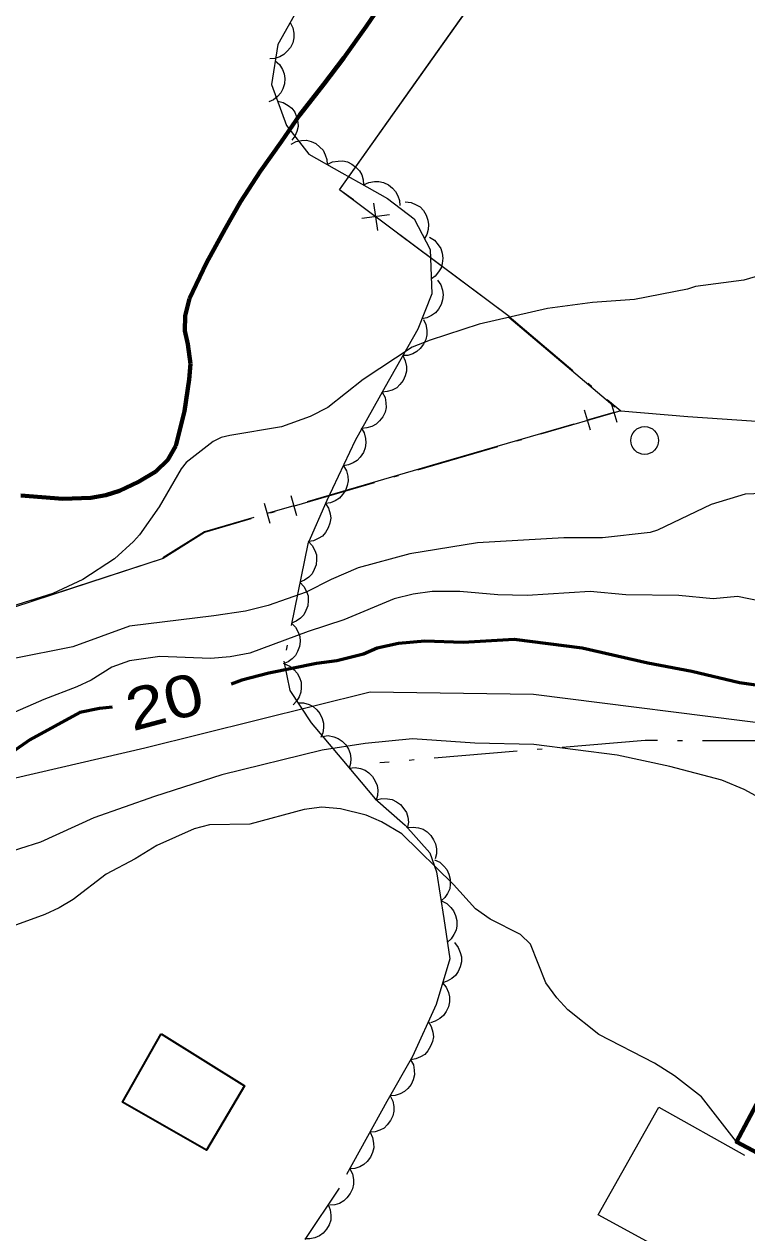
# Model space of a CAD drawing. Extents: x 356765 to 358572, y 5103174 to 5104650.
# Drawn here: x 357876.71 to 357902.71, y 5103449.43 to 5103492.92 of the extents above; entities that cross this region are included whole.
import ezdxf
from ezdxf.enums import TextEntityAlignment as Align

# ---------------------------------------------------------------- set-up
doc = ezdxf.new("R2010")
doc.units = 0
doc.header["$LTSCALE"] = 0.6
doc.linetypes.add('DOT_DASHED', pattern=[7.7, 5, -1.2, 0.3, -1.2])
doc.linetypes.add('LONG_DASHED', pattern=[7.5, 6, -1.5])
for name, color, linetype, lineweight in [('1', 7, 'Continuous', 53), ('19', 7, 'Continuous', 13), ('2', 7, 'Continuous', 13), ('22', 7, 'Continuous', 35), ('31', 7, 'Continuous', 70), ('36', 7, 'Continuous', 13), ('37', 7, 'Continuous', 13), ('41', 7, 'DOT_DASHED', 25), ('44', 7, 'Continuous', 25)]:
    doc.layers.add(name, color=color, linetype=linetype, lineweight=lineweight)

msp = doc.modelspace()

# ---------------------------------------------------------------- linework, layer by layer
at = {"layer": '1'}
for points in [[(357903.86, 5103469.02), (357902.44, 5103469.22), (357900.73, 5103469.63), (357899.15, 5103469.92), (357896.79, 5103470.46), (357894.34, 5103470.78), (357892.5, 5103470.67), (357891.12, 5103470.72), (357890.18, 5103470.63), (357889.41, 5103470.46), (357888.92, 5103470.25), (357887.96, 5103470.01), (357887.23, 5103469.91), (357885.51, 5103469.57), (357884.54, 5103469.32), (357884.15, 5103469.17)], [(357879.87, 5103468.34), (357879.41, 5103468.3), (357878.71, 5103468.15), (357876.91, 5103467.17), (357876.27, 5103466.72), (357875.47, 5103466.28), (357874.49, 5103465.88), (357873.55, 5103465.62), (357872.6, 5103465.5), (357870.57, 5103465.47), (357869.19, 5103465.3), (357866.75, 5103465.17), (357865.74, 5103465.17), (357864.44, 5103465.3), (357862.05, 5103465.79), (357860.65, 5103465.97), (357859.58, 5103466.18), (357856.63, 5103466.84), (357855.65, 5103467.18), (357854.45, 5103467.71)]]:
    msp.add_lwpolyline(points, dxfattribs=at)
at = {"layer": '19'}
msp.add_lwpolyline([(357907.83, 5103444.4), (357905.93, 5103445.41), (357897.36, 5103450.08), (357899.54, 5103453.95), (357902.62, 5103452.22)], dxfattribs=at)
at = {"layer": '2'}
for points in [[(357903.21, 5103483.88), (357902.6, 5103483.71), (357900.86, 5103483.48), (357900.57, 5103483.38), (357898.67, 5103483.01), (357897.15, 5103482.9), (357895.54, 5103482.69), (357893.08, 5103482.12), (357891.32, 5103481.55), (357890.67, 5103481.29), (357888.9, 5103480.13), (357887.63, 5103479.13), (357887, 5103478.8), (357885.96, 5103478.43), (357884.11, 5103478.12), (357883.79, 5103478.04), (357883.5, 5103477.9), (357882.54, 5103477.15), (357882.35, 5103476.92), (357881.56, 5103475.55), (357880.86, 5103474.54), (357880.64, 5103474.3), (357879.95, 5103473.68), (357878.82, 5103472.93), (357877.74, 5103472.43), (357874.37, 5103471.38)], [(357904.54, 5103476.08), (357902.65, 5103476.01), (357901.43, 5103475.63), (357899.5, 5103474.71), (357899.23, 5103474.63), (357897.51, 5103474.44), (357896.12, 5103474.44), (357893.02, 5103474.26), (357890.58, 5103473.86), (357888.72, 5103473.36), (357887.75, 5103472.94), (357886.85, 5103472.48), (357885.49, 5103472), (357884.67, 5103471.8), (357883.53, 5103471.63), (357880.5, 5103471.26), (357878.46, 5103470.51), (357876.29, 5103470.08)], [(357904.12, 5103471.97), (357902.37, 5103472.32), (357901.5, 5103472.24), (357900.26, 5103472.36), (357898.35, 5103472.38), (357897.07, 5103472.51), (357894.81, 5103472.36), (357893.75, 5103472.38), (357892.38, 5103472.5), (357891.39, 5103472.5), (357890.7, 5103472.41), (357890.02, 5103472.24), (357888.21, 5103471.49), (357886.93, 5103471.07), (357884.82, 5103470.29), (357884.12, 5103470.15), (357883.41, 5103470.09), (357881.59, 5103470.17), (357880.5, 5103470.01), (357879.86, 5103469.78), (357879.12, 5103469.32), (357878.6, 5103469.07), (357877.41, 5103468.62), (357876.18, 5103468.08)], [(357903.78, 5103467.69), (357895.03, 5103468.8), (357889.16, 5103468.88), (357881.05, 5103466.87), (357870.23, 5103464.36), (357867.93, 5103463.9), (357867.31, 5103463.82), (357866.64, 5103463.78), (357864.98, 5103463.84), (357862.52, 5103464.13), (357861.25, 5103464.18), (357858.87, 5103464.55), (357857.18, 5103464.76), (357855.56, 5103465.05), (357854.61, 5103465)], [(357903.3, 5103465.01), (357902.61, 5103465.38), (357901.81, 5103465.72), (357899.94, 5103466.21), (357898.04, 5103466.61), (357895.04, 5103467), (357892.92, 5103467.05), (357890.68, 5103467.2), (357888.97, 5103467.04), (357887.43, 5103466.79), (357883.82, 5103465.91), (357881.39, 5103465.13), (357879.21, 5103464.36), (357877.29, 5103463.48), (357875.77, 5103463.01)], [(357902.34, 5103452.7), (357901.08, 5103454.32), (357900.11, 5103455.08), (357899.39, 5103455.54), (357897.38, 5103456.57), (357896.27, 5103457.45), (357895.87, 5103457.88), (357895.48, 5103458.43), (357894.92, 5103459.82), (357894.57, 5103460.16), (357893.47, 5103460.71), (357892.95, 5103461.09), (357892.15, 5103461.96), (357890.3, 5103463.78), (357889.56, 5103464.22), (357889.01, 5103464.46), (357888.09, 5103464.68), (357887.42, 5103464.74), (357886.78, 5103464.66), (357884.82, 5103464.13), (357883.37, 5103464.11), (357882.82, 5103463.96), (357881.48, 5103463.36), (357880.7, 5103462.88), (357879.66, 5103462.33), (357878.47, 5103461.42), (357877.97, 5103461.12), (357877.45, 5103460.88), (357874.18, 5103459.7)]]:
    msp.add_lwpolyline(points, dxfattribs=at)
at = {"layer": '22', "linetype": 'LONG_DASHED', "lineweight": 70}
msp.add_lwpolyline([(357876.59, 5103475.96), (357878.1, 5103475.84), (357879.1, 5103475.87), (357879.64, 5103475.97), (357880.13, 5103476.13), (357880.82, 5103476.45), (357881.44, 5103476.82), (357881.87, 5103477.24), (357882.16, 5103477.75), (357882.48, 5103478.99), (357882.64, 5103480.13), (357882.69, 5103480.7), (357882.59, 5103481.4), (357882.49, 5103481.88), (357882.5, 5103482.42), (357882.65, 5103483.05), (357883.27, 5103484.33), (357883.94, 5103485.55), (357884.49, 5103486.53), (357885.2, 5103487.62), (357885.96, 5103488.7), (357886.63, 5103489.65), (357887.49, 5103490.76), (357888.21, 5103491.7), (357889.01, 5103492.83), (357889.64, 5103493.74)], dxfattribs=at)
at = {"layer": '31'}
msp.add_lwpolyline([(357908.99, 5103465.22), (357902.34, 5103452.7), (357908.09, 5103449.65), (357914.75, 5103462.16), (357908.99, 5103465.22)], close=True, dxfattribs=at)
at = {"layer": '31', "lineweight": 35}
msp.add_lwpolyline([(357881.63, 5103456.59), (357884.63, 5103454.72), (357883.27, 5103452.41), (357880.24, 5103454.13), (357881.63, 5103456.59)], close=True, dxfattribs=at)
at = {"layer": '36'}
msp.add_circle((357899.0338, 5103477.9371), 0.5, dxfattribs=at)
at = {"layer": '37'}
for p, q in [((357890.58, 5103490.53), (357893.48, 5103494.61)), ((357889.28, 5103486.48), (357889.42, 5103485.49)), ((357889.85, 5103486.06), (357888.86, 5103485.92)), ((357894.16, 5103482.4), (357890.15, 5103485.39)), ((357881.71, 5103473.69), (357876.96, 5103472.14))]:
    msp.add_line(p, q, dxfattribs=at)
at = {"layer": '37', "lineweight": 25}
for p, q in [((357894.15, 5103482.38), (357897.96, 5103479.15)), ((357897.08, 5103478.31), (357896.87, 5103479.03)), ((357897.93, 5103478.95), (357896.97, 5103478.67)), ((357898.04, 5103478.59), (357897.83, 5103479.31)), ((357896.49, 5103478.53), (357891.69, 5103477.13)), ((357891.69, 5103477.13), (357886.89, 5103475.73)), ((357886.52, 5103475.23), (357886.31, 5103475.95)), ((357885.56, 5103474.95), (357885.35, 5103475.67)), ((357886.41, 5103475.59), (357885.45, 5103475.31))]:
    msp.add_line(p, q, dxfattribs=at)
at = {"layer": '37'}
for points in [[(357894.16, 5103482.4), (357888.05, 5103486.96), (357908.08, 5103515.18), (357917.05, 5103509.55)], [(357888.55, 5103486.59), (357888.05, 5103486.96), (357890.58, 5103490.53)], [(357881.71, 5103473.69), (357874.99, 5103471.5), (357870.78, 5103470.47), (357868.23, 5103470.45), (357865.27, 5103471.19), (357862.28, 5103472.24), (357858.43, 5103474.11), (357854.16, 5103476.38), (357848.83, 5103479.63)]]:
    msp.add_lwpolyline(points, dxfattribs=at)
at = {"layer": '37', "linetype": 'DOT_DASHED', "lineweight": 25}
msp.add_lwpolyline([(357894.16, 5103482.4), (357898.17, 5103479), (357883.2, 5103474.63), (357881.71, 5103473.69)], dxfattribs=at)
at = {"layer": '37', "lineweight": 25}
msp.add_lwpolyline([(357884.97, 5103475.17), (357883.19, 5103474.65), (357881.7, 5103473.71)], dxfattribs=at)
at = {"layer": '41'}
for points in [[(357898.17, 5103479), (357900.59, 5103478.8), (357904.94, 5103478.5)], [(357918.03, 5103463.65), (357914.91, 5103465.11), (357910.49, 5103466.72), (357908.74, 5103467.11), (357899.05, 5103467.14), (357889.5, 5103466.34)]]:
    msp.add_lwpolyline(points, dxfattribs=at)
at = {"layer": '44', "linetype": 'DOT_DASHED'}
msp.add_lwpolyline([(357886.75, 5103493.81), (357885.83, 5103492.18), (357885.61, 5103490.75), (357886.15, 5103489.27), (357886.95, 5103488.24), (357888.14, 5103487.57), (357889.04, 5103487.06), (357889.78, 5103486.64), (357890.74, 5103485.91), (357891.31, 5103484.81), (357891.38, 5103483.21), (357890.87, 5103481.94), (357889.7, 5103479.87), (357888.62, 5103477.94), (357887.6, 5103475.78), (357886.91, 5103474.22), (357886.05, 5103470), (357886.27, 5103468.94), (357887.03, 5103467.78), (357888.13, 5103466.47), (357889.33, 5103465.05), (357890.41, 5103464.1), (357891.3, 5103463.1), (357891.54, 5103462.42), (357891.81, 5103460.74), (357892.02, 5103459.29), (357891.53, 5103457.65), (357890.68, 5103455.78), (357889.76, 5103454.15), (357888.04, 5103451.04), (357886.8, 5103449.19)], dxfattribs=at)
at = {"layer": '44'}
for points in [[(357886.28, 5103492.98), (357886.37, 5103492.79), (357886.41, 5103492.59), (357886.41, 5103492.42), (357886.37, 5103492.25), (357886.29, 5103492.08), (357886.17, 5103491.94), (357886.05, 5103491.82), (357885.9, 5103491.74), (357885.72, 5103491.68), (357885.54, 5103491.67)], [(357885.74, 5103491.6), (357885.89, 5103491.46), (357886, 5103491.28), (357886.06, 5103491.13), (357886.08, 5103490.96), (357886.07, 5103490.77), (357886.01, 5103490.59), (357885.94, 5103490.44), (357885.82, 5103490.31), (357885.68, 5103490.19), (357885.51, 5103490.12)], [(357885.83, 5103490.15), (357886.03, 5103490.1), (357886.21, 5103489.99), (357886.34, 5103489.89), (357886.44, 5103489.75), (357886.51, 5103489.58), (357886.55, 5103489.39), (357886.56, 5103489.23), (357886.52, 5103489.06), (357886.45, 5103488.89), (357886.34, 5103488.74)], [(357886.31, 5103488.6), (357886.49, 5103488.7), (357886.69, 5103488.73), (357886.86, 5103488.74), (357887.03, 5103488.69), (357887.2, 5103488.62), (357887.35, 5103488.49), (357887.46, 5103488.38), (357887.54, 5103488.22), (357887.6, 5103488.05), (357887.61, 5103487.87)], [(357887.61, 5103487.87), (357887.8, 5103487.96), (357888, 5103487.99), (357888.17, 5103488), (357888.34, 5103487.96), (357888.5, 5103487.88), (357888.65, 5103487.76), (357888.77, 5103487.64), (357888.85, 5103487.49), (357888.9, 5103487.31), (357888.92, 5103487.13)], [(357888.92, 5103487.13), (357889.11, 5103487.22), (357889.31, 5103487.26), (357889.47, 5103487.26), (357889.64, 5103487.22), (357889.81, 5103487.14), (357889.96, 5103487.02), (357890.07, 5103486.9), (357890.15, 5103486.74), (357890.21, 5103486.57), (357890.22, 5103486.39)], [(357890.42, 5103486.53), (357890.63, 5103486.5), (357890.81, 5103486.42), (357890.95, 5103486.34), (357891.07, 5103486.21), (357891.17, 5103486.05), (357891.23, 5103485.87), (357891.26, 5103485.71), (357891.24, 5103485.53), (357891.2, 5103485.35), (357891.11, 5103485.2)], [(357891.29, 5103485.25), (357891.47, 5103485.14), (357891.6, 5103484.98), (357891.7, 5103484.85), (357891.75, 5103484.68), (357891.77, 5103484.5), (357891.75, 5103484.31), (357891.71, 5103484.15), (357891.62, 5103484), (357891.5, 5103483.85), (357891.36, 5103483.75)], [(357891.58, 5103483.71), (357891.7, 5103483.54), (357891.76, 5103483.34), (357891.78, 5103483.18), (357891.76, 5103483), (357891.71, 5103482.83), (357891.61, 5103482.66), (357891.51, 5103482.53), (357891.36, 5103482.43), (357891.2, 5103482.35), (357891.02, 5103482.32)], [(357891.07, 5103482.29), (357891.16, 5103482.11), (357891.2, 5103481.91), (357891.2, 5103481.74), (357891.16, 5103481.57), (357891.08, 5103481.4), (357890.96, 5103481.25), (357890.84, 5103481.14), (357890.69, 5103481.06), (357890.51, 5103481), (357890.33, 5103480.99)], [(357890.33, 5103480.99), (357890.42, 5103480.8), (357890.46, 5103480.6), (357890.46, 5103480.43), (357890.42, 5103480.26), (357890.34, 5103480.1), (357890.22, 5103479.95), (357890.11, 5103479.83), (357889.95, 5103479.75), (357889.77, 5103479.7), (357889.59, 5103479.68)], [(357889.59, 5103479.68), (357889.69, 5103479.49), (357889.72, 5103479.29), (357889.73, 5103479.13), (357889.69, 5103478.96), (357889.61, 5103478.79), (357889.49, 5103478.64), (357889.37, 5103478.53), (357889.22, 5103478.44), (357889.04, 5103478.39), (357888.86, 5103478.37)], [(357888.83, 5103478.39), (357888.94, 5103478.21), (357888.99, 5103478.01), (357889, 5103477.85), (357888.97, 5103477.67), (357888.91, 5103477.5), (357888.8, 5103477.34), (357888.69, 5103477.22), (357888.54, 5103477.13), (357888.37, 5103477.06), (357888.19, 5103477.03)], [(357888.19, 5103477.03), (357888.3, 5103476.85), (357888.35, 5103476.65), (357888.36, 5103476.49), (357888.33, 5103476.32), (357888.27, 5103476.14), (357888.16, 5103475.99), (357888.05, 5103475.86), (357887.9, 5103475.77), (357887.73, 5103475.7), (357887.55, 5103475.67)], [(357887.55, 5103475.67), (357887.66, 5103475.5), (357887.72, 5103475.3), (357887.74, 5103475.14), (357887.71, 5103474.96), (357887.65, 5103474.79), (357887.55, 5103474.63), (357887.44, 5103474.5), (357887.29, 5103474.41), (357887.12, 5103474.33), (357886.95, 5103474.3)], [(357886.93, 5103474.31), (357887.07, 5103474.16), (357887.17, 5103473.98), (357887.22, 5103473.82), (357887.23, 5103473.65), (357887.21, 5103473.46), (357887.14, 5103473.29), (357887.07, 5103473.14), (357886.95, 5103473.02), (357886.79, 5103472.91), (357886.63, 5103472.84)], [(357886.63, 5103472.84), (357886.77, 5103472.69), (357886.87, 5103472.51), (357886.92, 5103472.35), (357886.93, 5103472.18), (357886.91, 5103471.99), (357886.84, 5103471.82), (357886.77, 5103471.67), (357886.65, 5103471.55), (357886.49, 5103471.44), (357886.33, 5103471.37)], [(357886.33, 5103471.37), (357886.47, 5103471.22), (357886.57, 5103471.04), (357886.62, 5103470.88), (357886.64, 5103470.71), (357886.61, 5103470.52), (357886.54, 5103470.35), (357886.47, 5103470.2), (357886.35, 5103470.08), (357886.2, 5103469.97), (357886.03, 5103469.9)], [(357886.07, 5103469.9), (357886.26, 5103469.82), (357886.42, 5103469.69), (357886.53, 5103469.57), (357886.61, 5103469.41), (357886.67, 5103469.24), (357886.67, 5103469.04), (357886.66, 5103468.88), (357886.6, 5103468.72), (357886.5, 5103468.56), (357886.38, 5103468.43)], [(357886.56, 5103468.5), (357886.76, 5103468.5), (357886.96, 5103468.44), (357887.11, 5103468.37), (357887.24, 5103468.25), (357887.35, 5103468.11), (357887.43, 5103467.93), (357887.48, 5103467.77), (357887.48, 5103467.6), (357887.45, 5103467.42), (357887.38, 5103467.25)], [(357887.44, 5103467.29), (357887.65, 5103467.32), (357887.85, 5103467.28), (357888, 5103467.22), (357888.15, 5103467.12), (357888.28, 5103466.99), (357888.37, 5103466.83), (357888.44, 5103466.68), (357888.46, 5103466.5), (357888.45, 5103466.32), (357888.4, 5103466.15)], [(357888.4, 5103466.15), (357888.61, 5103466.17), (357888.81, 5103466.13), (357888.97, 5103466.08), (357889.11, 5103465.98), (357889.24, 5103465.85), (357889.34, 5103465.68), (357889.41, 5103465.53), (357889.43, 5103465.36), (357889.42, 5103465.17), (357889.37, 5103465)], [(357889.38, 5103465.01), (357889.58, 5103465.06), (357889.78, 5103465.05), (357889.95, 5103465.02), (357890.1, 5103464.94), (357890.25, 5103464.84), (357890.37, 5103464.69), (357890.46, 5103464.55), (357890.51, 5103464.38), (357890.53, 5103464.2), (357890.5, 5103464.02)], [(357890.49, 5103464.01), (357890.7, 5103464.03), (357890.9, 5103464), (357891.06, 5103463.95), (357891.21, 5103463.86), (357891.34, 5103463.73), (357891.44, 5103463.57), (357891.51, 5103463.42), (357891.54, 5103463.25), (357891.54, 5103463.06), (357891.49, 5103462.89)], [(357891.47, 5103462.85), (357891.66, 5103462.76), (357891.81, 5103462.62), (357891.92, 5103462.5), (357891.99, 5103462.34), (357892.04, 5103462.16), (357892.03, 5103461.97), (357892.02, 5103461.81), (357891.94, 5103461.64), (357891.84, 5103461.49), (357891.71, 5103461.37)], [(357891.72, 5103461.37), (357891.91, 5103461.28), (357892.06, 5103461.14), (357892.16, 5103461.01), (357892.23, 5103460.85), (357892.27, 5103460.67), (357892.27, 5103460.48), (357892.25, 5103460.32), (357892.17, 5103460.16), (357892.07, 5103460.01), (357891.93, 5103459.88)], [(357892.19, 5103459.87), (357892.32, 5103459.7), (357892.4, 5103459.52), (357892.44, 5103459.36), (357892.44, 5103459.18), (357892.4, 5103459), (357892.32, 5103458.83), (357892.23, 5103458.69), (357892.09, 5103458.58), (357891.93, 5103458.48), (357891.76, 5103458.43)], [(357891.76, 5103458.43), (357891.89, 5103458.27), (357891.97, 5103458.08), (357892.01, 5103457.92), (357892.01, 5103457.74), (357891.97, 5103457.56), (357891.89, 5103457.39), (357891.8, 5103457.25), (357891.66, 5103457.14), (357891.5, 5103457.04), (357891.33, 5103456.99)], [(357891.25, 5103457.02), (357891.35, 5103456.85), (357891.41, 5103456.65), (357891.43, 5103456.48), (357891.4, 5103456.31), (357891.33, 5103456.14), (357891.23, 5103455.98), (357891.12, 5103455.85), (357890.97, 5103455.76), (357890.8, 5103455.69), (357890.62, 5103455.66)], [(357890.61, 5103455.66), (357890.71, 5103455.48), (357890.74, 5103455.28), (357890.75, 5103455.11), (357890.7, 5103454.94), (357890.63, 5103454.77), (357890.51, 5103454.62), (357890.39, 5103454.51), (357890.23, 5103454.43), (357890.06, 5103454.37), (357889.88, 5103454.36)], [(357889.88, 5103454.36), (357889.97, 5103454.17), (357890.01, 5103453.97), (357890.01, 5103453.81), (357889.97, 5103453.64), (357889.89, 5103453.47), (357889.77, 5103453.32), (357889.66, 5103453.2), (357889.5, 5103453.12), (357889.33, 5103453.06), (357889.15, 5103453.05)], [(357889.15, 5103453.05), (357889.24, 5103452.86), (357889.28, 5103452.66), (357889.29, 5103452.49), (357889.24, 5103452.32), (357889.17, 5103452.15), (357889.05, 5103452), (357888.93, 5103451.89), (357888.78, 5103451.81), (357888.6, 5103451.75), (357888.42, 5103451.73)], [(357888.42, 5103451.73), (357888.52, 5103451.55), (357888.55, 5103451.35), (357888.56, 5103451.18), (357888.52, 5103451.01), (357888.44, 5103450.84), (357888.32, 5103450.69), (357888.21, 5103450.58), (357888.05, 5103450.49), (357887.88, 5103450.44), (357887.7, 5103450.42)], [(357887.65, 5103450.45), (357887.72, 5103450.26), (357887.74, 5103450.06), (357887.74, 5103449.89), (357887.68, 5103449.72), (357887.59, 5103449.56), (357887.46, 5103449.42), (357887.33, 5103449.32), (357887.17, 5103449.25), (357886.99, 5103449.21), (357886.81, 5103449.21)]]:
    msp.add_lwpolyline(points, dxfattribs=at)

# ---------------------------------------------------------------- texts
at = {"layer": '1', "width": 1.25}
msp.add_text('20', height=1.5, rotation=14.844, dxfattribs=at).set_placement((357881.9479, 5103467.8252), align=Align.CENTER)

doc.saveas('drawing.dxf')
